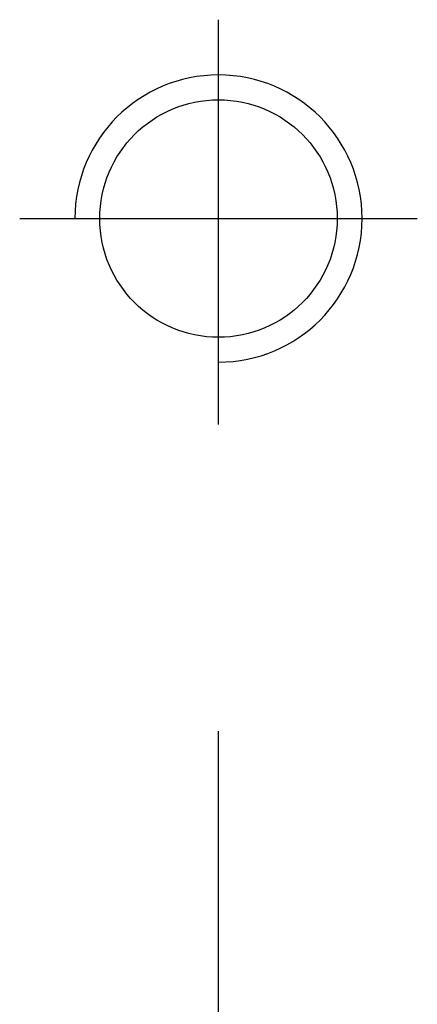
# Model space of a CAD drawing. Header units: millimetres. Extents: x -257 to 3135, y -1556 to 860.
# Tile 371 of 633: x 1284.2 to 1287.8, y -1267.47 to -1258.56. Entities that reach past the tile are written whole.
import ezdxf

# ---------------------------------------------------------------- set-up
doc = ezdxf.new("R2010")
doc.units = ezdxf.units.MM
doc.layers.get('0').update_dxf_attribs({"linetype": 'CONTINUOUS'})

msp = doc.modelspace()

# ---------------------------------------------------------------- linework, layer by layer
at = {"ltscale": 0.5}
for p, q in [((1286.0015, -1262.225), (1286.0015, -1258.5595)), ((1284.2014, -1260.3595), (1287.8014, -1260.3595)), ((1286.0015, -1280.3595), (1286.0015, -1264.9995))]:
    msp.add_line(p, q, dxfattribs=at)
at = {"linetype": 'Continuous'}
msp.add_circle((1286.0014, -1260.3595), 1.075, dxfattribs=at)
msp.add_arc((1286.0014, -1260.3595), 1.3, 270, 180)

doc.saveas('drawing.dxf')
